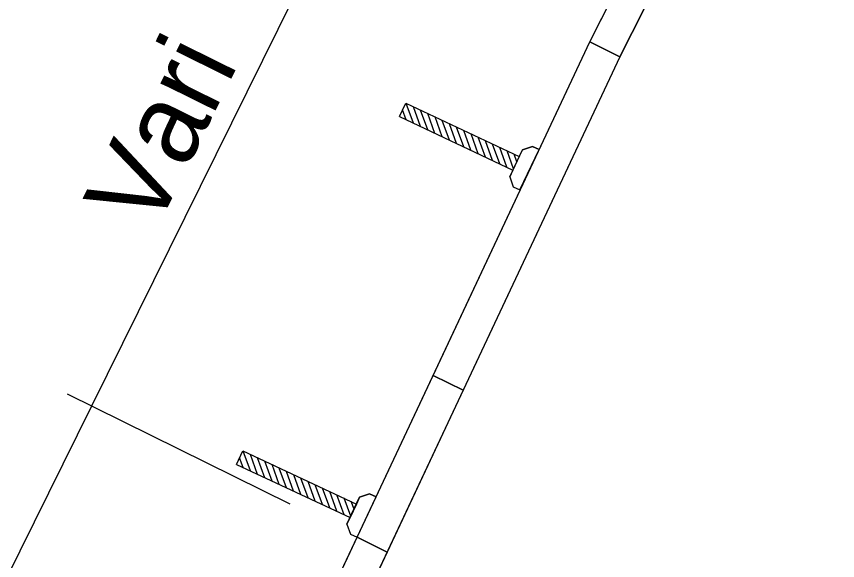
# Model space of a CAD drawing. Extents: x 14104283 to 14128447, y 8633203 to 8671666.
# Drawn here: x 14117787.7 to 14117869.6, y 8668770.5 to 8668824.8 of the extents above; entities that cross this region are included whole.
import ezdxf

# ---------------------------------------------------------------- set-up
doc = ezdxf.new("R2010")
doc.units = 0
for name, color, linetype in [('Cell', 7, 'Continuous'), ('Default', 7, 'Continuous'), ('dsnStgShadingPrevPav', 7, 'Continuous'), ('dsnTextFinalPlan', 7, 'Continuous'), ('TC_SubstrataExistingPavement', 7, 'Continuous'), ('Terrain', 7, 'Continuous')]:
    doc.layers.add(name, color=color, linetype=linetype)

msp = doc.modelspace()

# ---------------------------------------------------------------- linework, layer by layer
at = {"layer": 'Cell'}
for p, q in [((14117825.929, 8668814.834), (14117826.562, 8668816.177)), ((14117826.562, 8668816.177), (14117837.894, 8668810.837)), ((14117827.322, 8668814.177), (14117826.612, 8668816.154)), ((14117828.041, 8668813.839), (14117827.33, 8668815.815)), ((14117826.604, 8668814.516), (14117826.247, 8668815.508)), ((14117828.759, 8668813.5), (14117828.049, 8668815.477)), ((14117829.477, 8668813.162), (14117828.767, 8668815.138)), ((14117825.929, 8668814.834), (14117837.261, 8668809.494)), ((14117830.196, 8668812.823), (14117829.485, 8668814.8)), ((14117830.914, 8668812.485), (14117830.204, 8668814.461)), ((14117831.632, 8668812.146), (14117830.922, 8668814.123)), ((14117832.351, 8668811.808), (14117831.64, 8668813.784)), ((14117833.069, 8668811.469), (14117832.359, 8668813.446)), ((14117833.787, 8668811.131), (14117833.077, 8668813.107)), ((14117834.506, 8668810.792), (14117833.796, 8668812.768)), ((14117835.224, 8668810.453), (14117834.514, 8668812.43)), ((14117835.943, 8668810.115), (14117835.232, 8668812.091)), ((14117836.661, 8668809.776), (14117835.951, 8668811.753)), ((14117839.193, 8668811.866), (14117838.21, 8668811.509)), ((14117838.21, 8668811.509), (14117839.193, 8668811.866)), ((14117839.86, 8668811.552), (14117839.193, 8668811.866)), ((14117839.193, 8668811.866), (14117839.86, 8668811.552)), ((14117837.317, 8668809.612), (14117836.669, 8668811.414)), ((14117836.944, 8668808.822), (14117838.21, 8668811.509)), ((14117837.894, 8668810.837), (14117837.261, 8668809.494)), ((14117837.655, 8668810.331), (14117837.387, 8668811.076)), ((14117838.21, 8668811.509), (14117837.894, 8668810.837)), ((14117837.961, 8668807.522), (14117839.86, 8668811.552)), ((14117837.961, 8668807.522), (14117839.86, 8668811.552)), ((14117837.261, 8668809.494), (14117836.944, 8668808.822)), ((14117836.944, 8668808.822), (14117837.294, 8668807.836)), ((14117836.944, 8668808.822), (14117837.294, 8668807.836)), ((14117837.294, 8668807.836), (14117837.961, 8668807.522)), ((14117837.294, 8668807.836), (14117837.961, 8668807.522)), ((14117809.673, 8668780.132), (14117810.301, 8668781.476)), ((14117810.301, 8668781.476), (14117821.641, 8668776.183)), ((14117811.067, 8668779.481), (14117810.35, 8668781.453)), ((14117810.348, 8668779.817), (14117809.989, 8668780.807)), ((14117811.786, 8668779.145), (14117811.069, 8668781.117)), ((14117812.505, 8668778.81), (14117811.788, 8668780.782)), ((14117809.673, 8668780.132), (14117821.013, 8668774.839)), ((14117813.224, 8668778.474), (14117812.507, 8668780.446)), ((14117813.943, 8668778.139), (14117813.226, 8668780.111)), ((14117814.662, 8668777.803), (14117813.945, 8668779.775)), ((14117815.381, 8668777.468), (14117814.664, 8668779.44)), ((14117816.1, 8668777.132), (14117815.383, 8668779.104)), ((14117816.819, 8668776.797), (14117816.102, 8668778.768)), ((14117817.538, 8668776.461), (14117816.821, 8668778.433)), ((14117818.257, 8668776.125), (14117817.54, 8668778.097)), ((14117818.975, 8668775.79), (14117818.259, 8668777.762)), ((14117819.694, 8668775.454), (14117818.977, 8668777.426)), ((14117822.935, 8668777.216), (14117821.955, 8668776.855)), ((14117821.955, 8668776.855), (14117822.935, 8668777.216)), ((14117823.603, 8668776.905), (14117822.935, 8668777.216)), ((14117822.935, 8668777.216), (14117823.603, 8668776.905)), ((14117820.413, 8668775.119), (14117819.696, 8668777.091)), ((14117821.069, 8668774.957), (14117820.415, 8668776.755)), ((14117820.7, 8668774.166), (14117821.955, 8668776.855)), ((14117821.404, 8668775.676), (14117821.134, 8668776.42)), ((14117821.955, 8668776.855), (14117821.641, 8668776.183)), ((14117821.72, 8668772.871), (14117823.603, 8668776.905)), ((14117821.72, 8668772.871), (14117823.603, 8668776.905)), ((14117821.641, 8668776.183), (14117821.013, 8668774.839)), ((14117821.013, 8668774.839), (14117820.7, 8668774.166)), ((14117820.7, 8668774.166), (14117821.053, 8668773.183)), ((14117820.7, 8668774.166), (14117821.053, 8668773.183)), ((14117821.053, 8668773.183), (14117821.72, 8668772.871)), ((14117821.053, 8668773.183), (14117821.72, 8668772.871))]:
    msp.add_line(p, q, dxfattribs=at)
at = {"layer": 'Default'}
for points in [[(14117844.933, 8668822.285), (14117844.933, 8668822.285), (14117866.656, 8668865.159), (14117869.644, 8668863.682), (14117857.873, 8668840.448), (14117847.921, 8668820.807), (14117847.921, 8668820.807)], [(14117801.307, 8668729.418), (14117816.705, 8668762.197), (14117821.72, 8668772.871), (14117824.708, 8668771.394), (14117804.295, 8668727.94)]]:
    msp.add_lwpolyline(points, close=True, dxfattribs=at)
at = {"layer": 'dsnStgShadingPrevPav'}
for points in [[(14117829.304, 8668789.016), (14117844.933, 8668822.285), (14117847.921, 8668820.807), (14117832.293, 8668787.539)], [(14117821.72, 8668772.871), (14117829.304, 8668789.016), (14117832.293, 8668787.539), (14117824.708, 8668771.394)]]:
    msp.add_lwpolyline(points, close=True, dxfattribs=at)
at = {"layer": 'dsnTextFinalPlan'}
for p, q in [((14117795.234, 8668785.967), (14117819.483, 8668835.014)), ((14117792.783, 8668787.178), (14117815.013, 8668776.188)), ((14117773.959, 8668742.939), (14117795.234, 8668785.967))]:
    msp.add_line(p, q, dxfattribs=at)
at = {"layer": 'TC_SubstrataExistingPavement'}
msp.add_line((14117829.304, 8668789.016), (14117832.293, 8668787.539), dxfattribs=at)
for points in [[(14117847.921, 8668820.807), (14117857.873, 8668840.448), (14117869.644, 8668863.682)], [(14117844.933, 8668822.285), (14117847.921, 8668820.807), (14117791.466, 8668700.632), (14117788.477, 8668702.109)]]:
    msp.add_lwpolyline(points, dxfattribs=at)
at = {"layer": 'Terrain'}
msp.add_line((14117788.477, 8668702.109), (14117844.933, 8668822.285), dxfattribs=at)
msp.add_lwpolyline([(14117844.933, 8668822.285), (14117854.884, 8668841.925), (14117866.656, 8668865.159)], dxfattribs=at)

# ---------------------------------------------------------------- texts
at = {"layer": 'dsnTextFinalPlan'}
msp.add_text('Vari', height=8, rotation=63.69111, dxfattribs=at).set_placement((14117801.466, 8668803.046))

doc.saveas('drawing.dxf')
